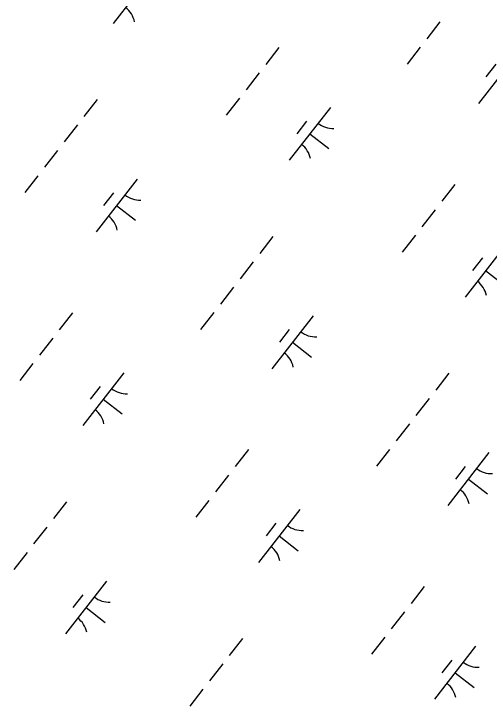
# Model space of a CAD drawing. Extents: x 3888273 to 3909528, y 158682 to 181032.
# Drawn here: x 3900233 to 3900588, y 174166 to 174683 of the extents above; entities that cross this region are included whole.
import ezdxf

# ---------------------------------------------------------------- set-up
doc = ezdxf.new("R2010")
doc.units = 0
doc.layers.add('V-WETL-SWMP', color=7, linetype='Continuous')

msp = doc.modelspace()

# ---------------------------------------------------------------- linework, layer by layer
at = {"layer": 'V-WETL-SWMP'}
for p, q in [((3900338, 174715.52), (3900307.29, 174676.06)), ((3900551.11, 174677.24), (3900541.29, 174664.61)), ((3900430.91, 174658.06), (3900421.09, 174645.43)), ((3900536.37, 174658.3), (3900526.55, 174645.67)), ((3900610.52, 174655.83), (3900579.81, 174616.36)), ((3900592.76, 174645.57), (3900585.39, 174636.1)), ((3900416.17, 174639.11), (3900406.35, 174626.49)), ((3900295.2, 174619.21), (3900285.38, 174606.58)), ((3900401.44, 174620.17), (3900391.61, 174607.55)), ((3900469.28, 174613.38), (3900438.57, 174573.92)), ((3900451.52, 174603.12), (3900444.15, 174593.65)), ((3900280.46, 174600.26), (3900270.64, 174587.64)), ((3900453.92, 174593.65), (3900468.13, 174582.59)), ((3900265.72, 174581.32), (3900255.9, 174568.69)), ((3900250.99, 174562.38), (3900241.16, 174549.75)), ((3900325.13, 174559.91), (3900294.43, 174520.45)), ((3900562.19, 174555.91), (3900552.37, 174543.28)), ((3900307.37, 174549.65), (3900300, 174540.18)), ((3900309.78, 174540.18), (3900323.98, 174529.12)), ((3900547.45, 174536.97), (3900537.63, 174524.34)), ((3900532.72, 174518.03), (3900522.89, 174505.4)), ((3900426.48, 174517.06), (3900416.66, 174504.43)), ((3900600.56, 174511.23), (3900569.85, 174471.77)), ((3900411.74, 174498.12), (3900401.92, 174485.49)), ((3900582.8, 174500.97), (3900575.43, 174491.5)), ((3900585.2, 174491.5), (3900599.41, 174480.45)), ((3900397.01, 174479.18), (3900387.18, 174466.55)), ((3900276.8, 174459.99), (3900266.98, 174447.37)), ((3900382.27, 174460.24), (3900372.44, 174447.61)), ((3900456.41, 174457.76), (3900425.71, 174418.3)), ((3900438.65, 174447.5), (3900431.28, 174438.03)), ((3900262.07, 174441.05), (3900252.24, 174428.42)), ((3900441.06, 174438.03), (3900455.27, 174426.98)), ((3900247.33, 174422.11), (3900237.5, 174409.48)), ((3900315.17, 174415.31), (3900284.47, 174375.85)), ((3900557.76, 174414.92), (3900547.94, 174402.29)), ((3900297.41, 174405.06), (3900290.04, 174395.58)), ((3900299.82, 174395.58), (3900314.02, 174384.53)), ((3900543.02, 174395.97), (3900533.2, 174383.35)), ((3900528.29, 174377.03), (3900518.46, 174364.4)), ((3900408.09, 174357.85), (3900398.26, 174345.22)), ((3900513.55, 174358.09), (3900503.72, 174345.46)), ((3900587.69, 174355.62), (3900556.99, 174316.16)), ((3900569.93, 174345.36), (3900562.57, 174335.89)), ((3900393.35, 174338.91), (3900383.52, 174326.28)), ((3900572.34, 174335.89), (3900586.55, 174324.83)), ((3900272.38, 174319), (3900262.55, 174306.37)), ((3900378.61, 174319.96), (3900368.78, 174307.34)), ((3900446.45, 174313.17), (3900415.75, 174273.71)), ((3900428.69, 174302.91), (3900421.32, 174293.44)), ((3900257.64, 174300.06), (3900247.81, 174287.43)), ((3900431.1, 174293.44), (3900445.3, 174282.38)), ((3900242.9, 174281.11), (3900233.07, 174268.49)), ((3900302.3, 174259.7), (3900271.6, 174220.24)), ((3900539.37, 174255.7), (3900529.54, 174243.08)), ((3900284.55, 174249.44), (3900277.18, 174239.97)), ((3900286.95, 174239.97), (3900301.16, 174228.91)), ((3900524.63, 174236.76), (3900514.8, 174224.13)), ((3900403.66, 174216.85), (3900393.83, 174204.22)), ((3900509.89, 174217.82), (3900500.06, 174205.19)), ((3900577.73, 174211.02), (3900547.03, 174171.56)), ((3900388.92, 174197.91), (3900379.09, 174185.28)), ((3900559.97, 174200.77), (3900552.6, 174191.3)), ((3900562.38, 174191.29), (3900576.59, 174180.24)), ((3900374.18, 174178.97), (3900364.35, 174166.34))]:
    msp.add_line(p, q, dxfattribs=at)
for centre, start, end in [((3900305.87, 174673.85), 11.343, 52.8866), ((3900471.07, 174615.3), 231.343, 272.8866), ((3900437.15, 174571.7), 11.343, 52.8866), ((3900326.93, 174561.83), 231.343, 272.8866), ((3900293, 174518.23), 11.343, 52.8866), ((3900568.43, 174469.56), 11.343, 52.8866), ((3900458.21, 174459.69), 231.343, 272.8866), ((3900424.28, 174416.09), 11.343, 52.8866), ((3900316.97, 174417.24), 231.343, 272.8866), ((3900283.04, 174373.64), 11.343, 52.8866), ((3900589.49, 174357.54), 231.343, 272.8866), ((3900555.56, 174313.94), 11.343, 52.8866), ((3900448.25, 174315.09), 231.343, 272.8866), ((3900414.32, 174271.49), 11.343, 52.8866), ((3900304.1, 174261.62), 231.343, 272.8866), ((3900270.18, 174218.02), 11.343, 52.8866), ((3900579.53, 174212.95), 231.343, 272.8866), ((3900545.6, 174169.35), 11.343, 52.8866)]:
    msp.add_arc(centre, 17.62, start, end, dxfattribs=at)

doc.saveas('drawing.dxf')
